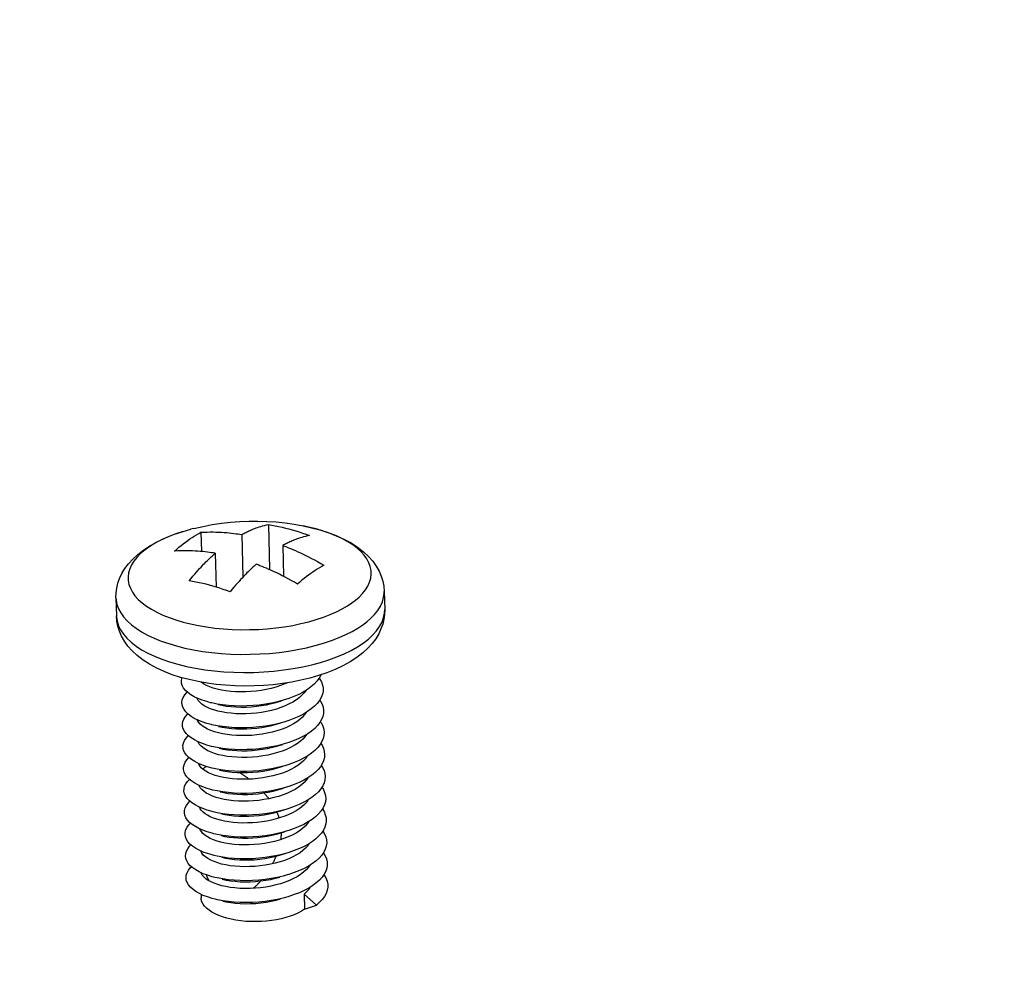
# Model space of a CAD drawing. Header units: millimetres. Extents: x 6 to 414, y 7 to 290.
# Tile 334 of 341: x 145.25 to 147.27, y 222.24 to 224.21. Entities that reach past the tile are written whole.
import ezdxf

# ---------------------------------------------------------------- set-up
doc = ezdxf.new("R2010")
doc.units = ezdxf.units.MM
doc.header["$LTSCALE"] = 23.1
doc.layers.get('0').update_dxf_attribs({"linetype": 'CONTINUOUS'})
for name, color, linetype in [('03_ALL_AXES', 7, 'CONTINUOUS'), ('09_ALL_ROUNDS', 7, 'CONTINUOUS'), ('20_ALL_FEATURES', 7, 'CONTINUOUS')]:
    doc.layers.add(name, color=color, linetype=linetype)
doc.styles.get("Standard").update_dxf_attribs({"font": 'txt', "width": 0.6})
doc.dimstyles.get("Standard").update_dxf_attribs({"dimtxt": 2.5, "dimasz": 1.8, "dimexe": 0.05, "dimexo": 0.0625, "dimtad": 1, "dimzin": 0, "dimdsep": 46, "dimtxsty": 'Standard', "dimblk": '_FILLED', "dimblk1": '_FILLED', "dimblk2": '_FILLED', "dimcen": 0.09, "dimadec": 0, "dimazin": 0, "dimtol": 1, "dimtp": 0.01, "dimtm": 0.01, "dimtfac": 1, "dimtofl": 0, "dimtmove": 0, "dimatfit": 3, "dimldrblk": '_FILLED', "dimfxl": 0, "dimtolj": 1, "dimtzin": 0, "dimarcsym": 0})

# ---------------------------------------------------------------- blocks, each defined once
blk = doc.blocks.new('_FILLED')
at = {"color": 0, "linetype": 'ByBlock'}
blk.add_solid([(0, 0), (-1, 0.2222), (-1, -0.2222)], dxfattribs=at)

msp = doc.modelspace()

# ---------------------------------------------------------------- linework, layer by layer
at = {"color": 40, "linetype": 'Continuous'}
msp.add_line((145.6198, 222.5035), (145.6195, 222.5054), dxfattribs=at)
for points in [[(145.6237, 222.673), (145.6241, 222.6735), (145.6244, 222.6739), (145.6248, 222.6744), (145.6253, 222.6748), (145.6257, 222.6753), (145.6261, 222.6757), (145.6265, 222.6761), (145.627, 222.6765), (145.6274, 222.6769), (145.6279, 222.6773), (145.6283, 222.6776), (145.6287, 222.6779), (145.6292, 222.6782), (145.6296, 222.6785), (145.6301, 222.6788)], [(145.6987, 222.6662), (145.6998, 222.6656), (145.7008, 222.665), (145.7018, 222.6643), (145.7028, 222.6637), (145.7038, 222.6631), (145.7049, 222.6624), (145.7059, 222.6617), (145.7069, 222.6611), (145.7079, 222.6604), (145.7089, 222.6597), (145.71, 222.659), (145.7111, 222.6582), (145.7122, 222.6574), (145.7133, 222.6566), (145.7144, 222.6558), (145.7155, 222.655), (145.7165, 222.6542), (145.7176, 222.6534), (145.7187, 222.6526)], [(145.7488, 222.6246), (145.7497, 222.6236), (145.7506, 222.6226), (145.7515, 222.6216), (145.7523, 222.6206), (145.7532, 222.6196), (145.754, 222.6186), (145.7548, 222.6175), (145.7556, 222.6165), (145.7564, 222.6155), (145.7572, 222.6146), (145.7579, 222.6136), (145.7587, 222.6126)], [(145.7751, 222.5853), (145.7755, 222.5843), (145.7759, 222.5833), (145.7764, 222.5823), (145.7768, 222.5812), (145.7772, 222.5802), (145.7776, 222.5792), (145.7779, 222.5783), (145.7783, 222.5774), (145.7786, 222.5765), (145.7789, 222.5756), (145.7792, 222.5746), (145.7795, 222.5737), (145.7798, 222.5728)], [(145.784, 222.5429), (145.784, 222.5419), (145.784, 222.5409), (145.784, 222.5399), (145.7839, 222.5389), (145.7839, 222.5378), (145.7838, 222.5368), (145.7837, 222.5358), (145.7836, 222.5348), (145.7835, 222.5338), (145.7834, 222.5328), (145.7833, 222.5317), (145.7832, 222.5307), (145.7831, 222.5297), (145.7829, 222.5287)], [(145.7735, 222.4948), (145.773, 222.4936), (145.7725, 222.4924), (145.772, 222.4912), (145.7715, 222.4901), (145.771, 222.489), (145.7705, 222.4878), (145.77, 222.4867), (145.7695, 222.4856), (145.7689, 222.4845), (145.7684, 222.4834), (145.7679, 222.4824), (145.7673, 222.4813), (145.7668, 222.4802), (145.7663, 222.4792)], [(145.6364, 222.4442), (145.636, 222.4451), (145.6355, 222.4459), (145.6351, 222.4468), (145.6346, 222.4477), (145.6342, 222.4486), (145.6338, 222.4495), (145.6333, 222.4505), (145.6329, 222.4514), (145.6325, 222.4523), (145.6321, 222.4533), (145.6318, 222.4541), (145.6315, 222.4549), (145.6311, 222.4557), (145.6308, 222.4565)], [(145.7423, 222.444), (145.7413, 222.443), (145.7404, 222.4419), (145.7394, 222.4409), (145.7385, 222.4399), (145.7375, 222.4389), (145.7365, 222.4379), (145.7356, 222.437), (145.7346, 222.436), (145.7336, 222.4351), (145.7326, 222.4341), (145.7316, 222.4332), (145.7306, 222.4323), (145.7296, 222.4315), (145.7286, 222.4306), (145.7276, 222.4297), (145.7266, 222.4289)]]:
    msp.add_lwpolyline(points, dxfattribs=at)
at = {"layer": '03_ALL_AXES', "color": 7, "linetype": 'Continuous'}
for p, q in [((145.9953, 223.0376), (145.9962, 223.0003)), ((145.4454, 223.0245), (145.4463, 222.9873)), ((145.6199, 222.4167), (145.6201, 222.4092))]:
    msp.add_line(p, q, dxfattribs=at)
msp.add_lwpolyline([(145.605, 223.1666), (145.624, 223.1709), (145.6428, 223.1745), (145.6617, 223.1774), (145.6805, 223.1795), (145.6992, 223.1809), (145.7178, 223.1817), (145.7365, 223.1818), (145.755, 223.1811), (145.7735, 223.1799), (145.792, 223.1779), (145.8105, 223.1753), (145.8292, 223.1719)], dxfattribs=at)
at = {"layer": '09_ALL_ROUNDS', "color": 7, "linetype": 'Continuous'}
for p, q in [((145.6049, 223.1666), (145.5984, 223.1649)), ((145.605, 223.1666), (145.6049, 223.1666)), ((145.8689, 223.1618), (145.8559, 223.1657)), ((145.51, 223.1264), (145.5024, 223.1206)), ((145.5722, 222.8881), (145.5899, 222.8837)), ((145.8428, 222.8598), (145.8245, 222.8554)), ((145.8606, 222.865), (145.8428, 222.8598)), ((145.8779, 222.8709), (145.8606, 222.865))]:
    msp.add_line(p, q, dxfattribs=at)
for points in [[(145.5024, 223.1226), (145.5162, 223.1315), (145.5311, 223.1398), (145.547, 223.1472), (145.5637, 223.1539), (145.581, 223.1599), (145.5988, 223.165)], [(145.5829, 223.1604), (145.5682, 223.1555), (145.5543, 223.1502), (145.5413, 223.1444), (145.5295, 223.1384), (145.5191, 223.1324), (145.51, 223.1264)], [(145.8292, 223.1719), (145.846, 223.1682), (145.8636, 223.1635), (145.8807, 223.158), (145.897, 223.1517), (145.9126, 223.1447), (145.9272, 223.1368), (145.9406, 223.1282), (145.9526, 223.119), (145.9629, 223.1094), (145.9717, 223.0995), (145.9789, 223.0895), (145.9847, 223.0793), (145.9892, 223.0691), (145.9924, 223.0587), (145.9944, 223.0481), (145.9953, 223.0376)], [(145.8559, 223.1657), (145.8404, 223.1695), (145.8292, 223.1719)], [(145.9289, 223.014), (145.9365, 223.0197), (145.9438, 223.026), (145.9507, 223.0332), (145.9568, 223.0407), (145.9617, 223.0485), (145.9653, 223.0565), (145.9676, 223.0645), (145.9686, 223.0726), (145.9684, 223.0806), (145.9668, 223.0886), (145.9639, 223.0964), (145.9598, 223.1041), (145.9544, 223.1117), (145.9478, 223.119), (145.94, 223.1261), (145.931, 223.1329), (145.9209, 223.1393), (145.9098, 223.1455), (145.8976, 223.1512), (145.8845, 223.1565), (145.8723, 223.1607)], [(145.4454, 223.0245), (145.4457, 223.0344), (145.4471, 223.0444), (145.4495, 223.0543), (145.453, 223.0643), (145.4578, 223.0743), (145.4638, 223.0842), (145.4713, 223.0942), (145.4802, 223.1039), (145.4905, 223.1134), (145.5024, 223.1226)], [(145.5024, 223.1206), (145.4951, 223.1143), (145.4882, 223.1072), (145.4821, 223.0996), (145.4772, 223.0918), (145.4736, 223.0838), (145.4713, 223.0758), (145.4702, 223.0677), (145.4705, 223.0597), (145.4721, 223.0518), (145.475, 223.0439), (145.4791, 223.0362), (145.4845, 223.0286), (145.4911, 223.0213), (145.4989, 223.0142), (145.5079, 223.0074), (145.518, 223.001), (145.5291, 222.9949), (145.5413, 222.9891), (145.5544, 222.9839), (145.5683, 222.979), (145.583, 222.9747), (145.5985, 222.9708), (145.6146, 222.9675), (145.6312, 222.9647), (145.6483, 222.9624), (145.6658, 222.9607), (145.6835, 222.9596), (145.7015, 222.9591), (145.7195, 222.9592), (145.7375, 222.9598), (145.7555, 222.961), (145.7732, 222.9628), (145.7907, 222.9651), (145.8078, 222.968), (145.8244, 222.9715), (145.8405, 222.9754), (145.8559, 222.9799), (145.8707, 222.9848), (145.8846, 222.9902), (145.8976, 222.9959), (145.9094, 223.0019), (145.9198, 223.0079), (145.9289, 223.014)], [(145.9514, 222.9691), (145.9598, 222.9754), (145.9678, 222.9824), (145.9755, 222.9902), (145.9822, 222.9986), (145.9875, 223.0072), (145.9915, 223.016), (145.9941, 223.0249), (145.9952, 223.0337), (145.9953, 223.0376)], [(145.4454, 223.0245), (145.4458, 223.0195), (145.4475, 223.0108), (145.4507, 223.0021), (145.4553, 222.9936), (145.4612, 222.9852), (145.4685, 222.9771), (145.4771, 222.9693), (145.487, 222.9619), (145.4981, 222.9547), (145.5104, 222.948), (145.5238, 222.9417), (145.5383, 222.9359), (145.5536, 222.9305), (145.5699, 222.9257), (145.5869, 222.9215)], [(145.9962, 223.0003), (145.9959, 222.9904), (145.9946, 222.9805), (145.9921, 222.9705), (145.9886, 222.9606), (145.9839, 222.9506), (145.9778, 222.9406), (145.9703, 222.9307), (145.9614, 222.9209), (145.9511, 222.9114), (145.9392, 222.9023)], [(145.9523, 222.9318), (145.9628, 222.9399), (145.9719, 222.9483), (145.9797, 222.9569), (145.9859, 222.9657), (145.9908, 222.9747), (145.9941, 222.9838), (145.9959, 222.993), (145.9962, 223.0003)], [(145.4463, 222.9873), (145.4464, 222.9855), (145.4477, 222.9764), (145.4505, 222.9673), (145.4548, 222.9585), (145.4607, 222.9498), (145.468, 222.9414), (145.4767, 222.9332), (145.4867, 222.9255), (145.4981, 222.918), (145.5107, 222.9111), (145.5245, 222.9045), (145.5394, 222.8985), (145.5553, 222.893), (145.5722, 222.8881)], [(145.5956, 222.8567), (145.578, 222.8614), (145.5609, 222.8668), (145.5446, 222.8731), (145.529, 222.8802), (145.5144, 222.8881), (145.501, 222.8967), (145.4891, 222.9059), (145.4787, 222.9155), (145.47, 222.9254), (145.4627, 222.9354), (145.4569, 222.9455), (145.4525, 222.9558), (145.4492, 222.9662), (145.4472, 222.9767), (145.4463, 222.9873)], [(145.8362, 222.9222), (145.8539, 222.9265), (145.8709, 222.9315), (145.8872, 222.9369), (145.9026, 222.9428), (145.9169, 222.9491), (145.9299, 222.9557), (145.9413, 222.9624), (145.9514, 222.9691)], [(145.5869, 222.9215), (145.6047, 222.9178), (145.623, 222.9147), (145.6419, 222.9122), (145.6612, 222.9104), (145.6808, 222.9091), (145.7005, 222.9085), (145.7204, 222.9086), (145.7403, 222.9093), (145.7601, 222.9106), (145.7797, 222.9126), (145.799, 222.9152), (145.8178, 222.9184), (145.8362, 222.9222)], [(145.8647, 222.8921), (145.8819, 222.8975), (145.8981, 222.9034), (145.9133, 222.9098), (145.9275, 222.9167), (145.9405, 222.9241), (145.9523, 222.9318)], [(145.8282, 222.883), (145.8468, 222.8873), (145.8647, 222.8921)], [(145.9392, 222.9023), (145.9254, 222.8933), (145.9105, 222.8851), (145.8946, 222.8776), (145.8779, 222.8709)], [(145.5899, 222.8837), (145.6083, 222.88), (145.6273, 222.8769), (145.6469, 222.8745), (145.6669, 222.8727), (145.6872, 222.8717), (145.7077, 222.8713), (145.7282, 222.8715), (145.7488, 222.8725), (145.7691, 222.8741), (145.7892, 222.8765), (145.8089, 222.8794), (145.8282, 222.883)], [(145.6322, 222.8495), (145.6137, 222.8527), (145.5956, 222.8567)], [(145.8245, 222.8554), (145.8059, 222.8517), (145.7869, 222.8487), (145.7676, 222.8464), (145.7482, 222.8447), (145.7286, 222.8438), (145.7091, 222.8435), (145.6896, 222.844), (145.6702, 222.8451), (145.6511, 222.8469), (145.6322, 222.8495)]]:
    msp.add_lwpolyline(points, dxfattribs=at)
at = {"layer": '20_ALL_FEATURES', "color": 7, "linetype": 'Continuous'}
for p, q in [((145.7579, 223.1746), (145.7601, 223.0822)), ((145.6197, 223.1587), (145.6206, 223.1194)), ((145.7033, 223.1542), (145.7053, 223.0665)), ((145.6491, 223.1157), (145.6507, 223.0465)), ((145.7873, 223.1316), (145.7888, 223.0685)), ((145.625, 222.8481), (145.62, 222.8516)), ((145.8656, 222.8667), (145.8653, 222.8657)), ((145.7732, 222.81), (145.7847, 222.8134)), ((145.7742, 222.7653), (145.7857, 222.7687)), ((145.7753, 222.7205), (145.7868, 222.7239)), ((145.6427, 222.6752), (145.6322, 222.6781)), ((145.7763, 222.6758), (145.7879, 222.6792)), ((145.6437, 222.6305), (145.6423, 222.6308)), ((145.7774, 222.631), (145.7889, 222.6344)), ((145.7785, 222.5862), (145.79, 222.5896)), ((145.6331, 222.5786), (145.6281, 222.5817)), ((145.6448, 222.5857), (145.6424, 222.5863)), ((145.7795, 222.5415), (145.791, 222.5449)), ((145.7806, 222.4967), (145.7921, 222.5001)), ((145.8309, 222.417), (145.8316, 222.386)), ((145.8565, 222.3947), (145.8309, 222.417)), ((145.8316, 222.386), (145.8565, 222.3947))]:
    msp.add_line(p, q, dxfattribs=at)
for points in [[(145.7033, 223.1542), (145.7054, 223.1553), (145.7075, 223.1564), (145.7096, 223.1575), (145.7117, 223.1586), (145.7138, 223.1596), (145.7159, 223.1606), (145.718, 223.1616), (145.7202, 223.1626), (145.7225, 223.1635), (145.7249, 223.1645), (145.7274, 223.1656), (145.7301, 223.1666), (145.7329, 223.1676), (145.7359, 223.1687), (145.7391, 223.1697), (145.7425, 223.1708), (145.7461, 223.1718), (145.7499, 223.1728), (145.7538, 223.1738), (145.7579, 223.1746)], [(145.7579, 223.1746), (145.7649, 223.1735), (145.7719, 223.1722), (145.7788, 223.1707), (145.7858, 223.1692), (145.7928, 223.1675), (145.7999, 223.1657), (145.8069, 223.1637), (145.8139, 223.1616), (145.8209, 223.1594), (145.8279, 223.1571), (145.8349, 223.1547), (145.8419, 223.1521)], [(145.5925, 223.1418), (145.5971, 223.145), (145.6016, 223.148), (145.6061, 223.1509), (145.6106, 223.1536), (145.6152, 223.1562), (145.6197, 223.1587)], [(145.6197, 223.1587), (145.626, 223.1591), (145.6323, 223.1593), (145.6385, 223.1594), (145.6445, 223.1594), (145.6504, 223.1593), (145.6562, 223.1591), (145.6618, 223.1588), (145.6672, 223.1584), (145.6725, 223.158), (145.6777, 223.1575), (145.6826, 223.157), (145.6872, 223.1565), (145.6916, 223.1559), (145.6958, 223.1553), (145.6996, 223.1548), (145.7033, 223.1542)], [(145.5655, 223.1203), (145.57, 223.1242), (145.5745, 223.128), (145.579, 223.1316), (145.5835, 223.1351), (145.588, 223.1385), (145.5925, 223.1418)], [(145.8419, 223.1521), (145.8378, 223.1512), (145.8339, 223.1503), (145.83, 223.1493), (145.8264, 223.1482), (145.823, 223.1472), (145.8198, 223.1461), (145.8169, 223.1451), (145.814, 223.144), (145.8114, 223.143), (145.8089, 223.142), (145.8065, 223.141), (145.8043, 223.14), (145.8021, 223.139), (145.7999, 223.138), (145.7978, 223.137), (145.7957, 223.136), (145.7936, 223.135), (145.7915, 223.1339), (145.7894, 223.1328), (145.7873, 223.1316)], [(145.6491, 223.1157), (145.6454, 223.1163), (145.6415, 223.1169), (145.6373, 223.1175), (145.6329, 223.1181), (145.6282, 223.1186), (145.6234, 223.1191), (145.6183, 223.1196), (145.613, 223.12), (145.6077, 223.1203), (145.6021, 223.1206), (145.5964, 223.1208), (145.5906, 223.1209), (145.5845, 223.1209), (145.5783, 223.1208), (145.572, 223.1206), (145.5655, 223.1203)], [(145.5953, 223.0593), (145.5993, 223.0642), (145.6032, 223.0688), (145.6069, 223.0731), (145.6105, 223.0772), (145.6138, 223.0809), (145.6169, 223.0843), (145.6198, 223.0875), (145.6226, 223.0904), (145.6252, 223.0931), (145.6277, 223.0956), (145.63, 223.0979), (145.6323, 223.1001), (145.6344, 223.1023), (145.6365, 223.1043), (145.6386, 223.1063), (145.6407, 223.1082), (145.6428, 223.1101), (145.6449, 223.112), (145.647, 223.1139), (145.6491, 223.1157)], [(145.7873, 223.1316), (145.791, 223.1303), (145.7949, 223.1287), (145.7991, 223.1271), (145.8035, 223.1253), (145.8082, 223.1233), (145.8132, 223.1212), (145.8183, 223.1189), (145.8236, 223.1165), (145.829, 223.1139), (145.8346, 223.1112), (145.8403, 223.1083), (145.8463, 223.1053), (145.8524, 223.102), (145.8587, 223.0986), (145.8651, 223.0949), (145.8717, 223.0911)], [(145.7331, 223.0932), (145.731, 223.0914), (145.7289, 223.0895), (145.7268, 223.0876), (145.7247, 223.0857), (145.7227, 223.0837), (145.7206, 223.0818), (145.7185, 223.0797), (145.7163, 223.0776), (145.714, 223.0754), (145.7117, 223.073), (145.7092, 223.0705), (145.7066, 223.0678), (145.7038, 223.0648), (145.7008, 223.0617), (145.6977, 223.0582), (145.6944, 223.0545), (145.6908, 223.0505), (145.6871, 223.0462), (145.6833, 223.0416), (145.6793, 223.0368)], [(145.7923, 223.0667), (145.7864, 223.0698), (145.7805, 223.0727), (145.7749, 223.0754), (145.7694, 223.078), (145.764, 223.0805), (145.7589, 223.0828), (145.7539, 223.0849), (145.7492, 223.0869), (145.7448, 223.0887), (145.7406, 223.0903), (145.7367, 223.0918), (145.7331, 223.0932)], [(145.8446, 223.0742), (145.84, 223.0709), (145.8355, 223.0675), (145.831, 223.064), (145.8265, 223.0603), (145.822, 223.0566), (145.8175, 223.0527)], [(145.8717, 223.0911), (145.8672, 223.0886), (145.8627, 223.086), (145.8581, 223.0832), (145.8536, 223.0803), (145.8491, 223.0773), (145.8446, 223.0742)], [(145.6513, 223.0463), (145.6443, 223.0484), (145.6372, 223.0503), (145.6302, 223.0522), (145.6232, 223.0538), (145.6162, 223.0554), (145.6092, 223.0568), (145.6023, 223.0581), (145.5953, 223.0593)], [(145.8175, 223.0527), (145.8111, 223.0564), (145.8047, 223.06), (145.7985, 223.0634), (145.7923, 223.0667)], [(145.6793, 223.0368), (145.6723, 223.0393), (145.6653, 223.0418), (145.6583, 223.0441), (145.6513, 223.0463)], [(145.5929, 222.8302), (145.588, 222.8347), (145.5842, 222.8395), (145.5815, 222.8444), (145.58, 222.8494), (145.5795, 222.8545), (145.5802, 222.8596), (145.5806, 222.8607)], [(145.8653, 222.8657), (145.8618, 222.8595), (145.8573, 222.8534), (145.8518, 222.8475), (145.8452, 222.8418)], [(145.8621, 222.86), (145.8636, 222.858), (145.8668, 222.8519), (145.8689, 222.8456), (145.8699, 222.8393), (145.8698, 222.833), (145.8685, 222.8266), (145.8661, 222.8203)], [(145.5935, 222.7858), (145.5887, 222.7904), (145.585, 222.7952), (145.5824, 222.8001), (145.5809, 222.8051), (145.5806, 222.8102), (145.5814, 222.8153), (145.5834, 222.8204), (145.5864, 222.8253), (145.5905, 222.8302), (145.5917, 222.8313)], [(145.7969, 222.8503), (145.7914, 222.8478), (145.7826, 222.8444), (145.7733, 222.8413), (145.7635, 222.8386), (145.7534, 222.8364), (145.7431, 222.8345), (145.7327, 222.8331), (145.7222, 222.8321), (145.7116, 222.8315), (145.7011, 222.8314), (145.6907, 222.8317), (145.6806, 222.8324), (145.6709, 222.8336), (145.6617, 222.8351), (145.6531, 222.837), (145.645, 222.8393), (145.6376, 222.842), (145.6309, 222.8449), (145.625, 222.8481)], [(145.8452, 222.8418), (145.8377, 222.8364), (145.8293, 222.8313), (145.8201, 222.8265), (145.8102, 222.8221), (145.7995, 222.8181), (145.7881, 222.8144)], [(145.8343, 222.8343), (145.8311, 222.8297), (145.8267, 222.8247), (145.8214, 222.8198)], [(145.6395, 222.8095), (145.6316, 222.8116), (145.6222, 222.8146), (145.6135, 222.818), (145.6057, 222.8218), (145.5988, 222.8258), (145.5929, 222.8302)], [(145.6262, 222.8033), (145.6213, 222.8067), (145.6172, 222.8103), (145.614, 222.8141), (145.6118, 222.818), (145.6115, 222.819)], [(145.7881, 222.8144), (145.7765, 222.8113), (145.7644, 222.8087), (145.7519, 222.8064), (145.7392, 222.8047), (145.7264, 222.8035), (145.7136, 222.8028), (145.7009, 222.8026), (145.6883, 222.8029), (145.676, 222.8037), (145.6641, 222.805), (145.6527, 222.8067), (145.6419, 222.8089), (145.6395, 222.8095)], [(145.8214, 222.8198), (145.8152, 222.8152), (145.8083, 222.8108)], [(145.8661, 222.8203), (145.8625, 222.8141), (145.8579, 222.8081), (145.8523, 222.8022), (145.8457, 222.7966)], [(145.8632, 222.8153), (145.865, 222.8127), (145.8681, 222.8066), (145.8701, 222.8003), (145.871, 222.794), (145.8708, 222.7876), (145.8694, 222.7813), (145.8668, 222.775)], [(145.8083, 222.8108), (145.8007, 222.8068), (145.7924, 222.803), (145.7835, 222.7996), (145.7742, 222.7965), (145.7644, 222.7938), (145.7543, 222.7916), (145.7439, 222.7897), (145.7334, 222.7883), (145.7228, 222.7873), (145.7122, 222.7867), (145.7017, 222.7866), (145.6915, 222.7869), (145.6815, 222.7877), (145.6718, 222.7888), (145.6627, 222.7904), (145.6541, 222.7923), (145.646, 222.7946), (145.6386, 222.7972), (145.632, 222.8001), (145.6262, 222.8033)], [(145.6548, 222.8058), (145.6625, 222.8041), (145.6716, 222.8026), (145.6813, 222.8014), (145.6914, 222.8007), (145.7018, 222.8004), (145.7123, 222.8005), (145.7229, 222.8011), (145.7334, 222.8021), (145.7439, 222.8035), (145.7542, 222.8054), (145.7643, 222.8076), (145.7732, 222.81)], [(145.8457, 222.7966), (145.8381, 222.7912), (145.8296, 222.7861), (145.8203, 222.7814), (145.8103, 222.777), (145.7996, 222.773), (145.7892, 222.7697)], [(145.5941, 222.7415), (145.5894, 222.7461), (145.5858, 222.7509), (145.5833, 222.7558), (145.5819, 222.7608), (145.5817, 222.7659), (145.5826, 222.771), (145.5846, 222.776), (145.5878, 222.781), (145.592, 222.7859), (145.5928, 222.7865)], [(145.6405, 222.7647), (145.6318, 222.7671), (145.6224, 222.7702), (145.6138, 222.7736), (145.6061, 222.7774), (145.5993, 222.7815), (145.5935, 222.7858)], [(145.6275, 222.7584), (145.6225, 222.7618), (145.6183, 222.7655), (145.6151, 222.7692), (145.6129, 222.7731), (145.6126, 222.7742)], [(145.8224, 222.7751), (145.8163, 222.7705), (145.8093, 222.7661)], [(145.8353, 222.7895), (145.8322, 222.785), (145.8277, 222.7799), (145.8224, 222.7751)], [(145.8668, 222.775), (145.8632, 222.7688), (145.8585, 222.7628), (145.8528, 222.7569), (145.8461, 222.7513)], [(145.8093, 222.7661), (145.8016, 222.762), (145.7933, 222.7582), (145.7844, 222.7547), (145.775, 222.7517), (145.7653, 222.749), (145.7553, 222.7468), (145.745, 222.7449), (145.7345, 222.7435), (145.7239, 222.7425), (145.7134, 222.742), (145.703, 222.7419), (145.6927, 222.7422), (145.6828, 222.7429), (145.6731, 222.744), (145.664, 222.7456), (145.6554, 222.7475), (145.6475, 222.7497), (145.6401, 222.7523), (145.6334, 222.7552), (145.6275, 222.7584)], [(145.7892, 222.7697), (145.7765, 222.7663), (145.7643, 222.7637), (145.7518, 222.7615), (145.7391, 222.7598), (145.7263, 222.7587), (145.7135, 222.758), (145.7008, 222.7579), (145.6882, 222.7582), (145.676, 222.759), (145.6641, 222.7604), (145.6528, 222.7622), (145.642, 222.7644), (145.6405, 222.7647)], [(145.6558, 222.761), (145.6634, 222.7594), (145.6726, 222.7578), (145.6822, 222.7567), (145.6922, 222.7559), (145.7025, 222.7556), (145.7129, 222.7557), (145.7235, 222.7563), (145.7341, 222.7573), (145.7447, 222.7587), (145.755, 222.7605), (145.7651, 222.7628), (145.7742, 222.7653)], [(145.8461, 222.7513), (145.8384, 222.7459), (145.8299, 222.7409), (145.8205, 222.7362), (145.8104, 222.7318), (145.7996, 222.7279), (145.7902, 222.7249)], [(145.8642, 222.7705), (145.8664, 222.7674), (145.8694, 222.7612), (145.8713, 222.755), (145.8721, 222.7487), (145.8717, 222.7423), (145.8702, 222.736), (145.8676, 222.7297)], [(145.6003, 222.6927), (145.5946, 222.6971), (145.5901, 222.7017), (145.5866, 222.7065), (145.5842, 222.7115), (145.5829, 222.7165), (145.5828, 222.7216), (145.5838, 222.7267), (145.5859, 222.7317), (145.5892, 222.7367), (145.5935, 222.7415), (145.5938, 222.7417)], [(145.6416, 222.72), (145.632, 222.7226), (145.6226, 222.7257), (145.6141, 222.7292), (145.6065, 222.733), (145.5998, 222.7371), (145.5941, 222.7415)], [(145.8235, 222.7303), (145.8174, 222.7257), (145.8105, 222.7214)], [(145.8364, 222.7448), (145.8362, 222.7444), (145.8328, 222.7396), (145.8285, 222.7349), (145.8235, 222.7303)], [(145.6281, 222.7139), (145.6232, 222.7173), (145.6191, 222.721), (145.616, 222.7247), (145.6138, 222.7286), (145.6136, 222.7294)], [(145.8105, 222.7214), (145.8029, 222.7173), (145.7947, 222.7136), (145.7859, 222.7101), (145.7766, 222.7071), (145.7668, 222.7044), (145.7567, 222.7021), (145.7464, 222.7002), (145.7358, 222.6988), (145.7251, 222.6978), (145.7142, 222.6972), (145.7035, 222.6971), (145.693, 222.6975), (145.6829, 222.6982), (145.6732, 222.6994), (145.6642, 222.701), (145.6556, 222.7029), (145.6477, 222.7052), (145.6404, 222.7078), (145.6338, 222.7107), (145.6281, 222.7139)], [(145.7902, 222.7249), (145.7883, 222.7244), (145.7765, 222.7213), (145.7642, 222.7187), (145.7517, 222.7166), (145.739, 222.7149), (145.7262, 222.7138), (145.7134, 222.7132), (145.7007, 222.7131), (145.6882, 222.7135), (145.676, 222.7144), (145.6641, 222.7158), (145.6528, 222.7176), (145.6416, 222.72)], [(145.6569, 222.7163), (145.6648, 222.7145), (145.6739, 222.713), (145.6835, 222.7119), (145.6935, 222.7112), (145.7037, 222.7109), (145.7141, 222.711), (145.7247, 222.7115), (145.7352, 222.7125), (145.7457, 222.7139), (145.756, 222.7158), (145.766, 222.718), (145.7753, 222.7205)], [(145.8676, 222.7297), (145.8639, 222.7235), (145.8591, 222.7175), (145.8533, 222.7117), (145.8465, 222.706)], [(145.8653, 222.7258), (145.8678, 222.7221), (145.8707, 222.7159), (145.8725, 222.7097), (145.8732, 222.7033), (145.8727, 222.697), (145.8711, 222.6906), (145.8684, 222.6844)], [(145.6008, 222.6483), (145.5952, 222.6528), (145.5908, 222.6574), (145.5874, 222.6622), (145.5851, 222.6672), (145.5839, 222.6722), (145.5839, 222.6773), (145.585, 222.6824), (145.5873, 222.6874), (145.5906, 222.6924), (145.5948, 222.697)], [(145.6322, 222.6781), (145.6229, 222.6812), (145.6144, 222.6847), (145.6069, 222.6886), (145.6003, 222.6927)], [(145.8465, 222.706), (145.8387, 222.7007), (145.8301, 222.6957), (145.8207, 222.691), (145.8105, 222.6867), (145.7997, 222.6828), (145.7913, 222.6802)], [(145.8374, 222.7), (145.8343, 222.6954), (145.8299, 222.6904), (145.8246, 222.6856)], [(145.6294, 222.669), (145.6245, 222.6724), (145.6204, 222.676), (145.6172, 222.6798), (145.615, 222.6837), (145.6147, 222.6846)], [(145.8116, 222.6766), (145.8039, 222.6725), (145.7956, 222.6687), (145.7866, 222.6652), (145.777, 222.6621), (145.7672, 222.6594), (145.757, 222.6572), (145.7467, 222.6554), (145.7362, 222.654), (145.7255, 222.653), (145.7149, 222.6524), (145.7044, 222.6524), (145.6941, 222.6527), (145.6842, 222.6534), (145.6747, 222.6546), (145.6656, 222.6561), (145.6571, 222.6581), (145.6491, 222.6603), (145.6418, 222.6629), (145.6352, 222.6658), (145.6294, 222.669)], [(145.7913, 222.6802), (145.7883, 222.6793), (145.7764, 222.6763), (145.7642, 222.6737), (145.7516, 222.6716), (145.7389, 222.6701), (145.7261, 222.669), (145.7133, 222.6684), (145.7006, 222.6684), (145.6881, 222.6688), (145.6759, 222.6697), (145.6642, 222.6711), (145.6529, 222.673), (145.6427, 222.6752)], [(145.6579, 222.6715), (145.6649, 222.67), (145.674, 222.6684), (145.6836, 222.6672), (145.6937, 222.6664), (145.7042, 222.6661), (145.715, 222.6662), (145.7258, 222.6668), (145.7366, 222.6678), (145.7471, 222.6692), (145.7574, 222.6711), (145.7675, 222.6734), (145.7763, 222.6758)], [(145.8246, 222.6856), (145.8185, 222.681), (145.8116, 222.6766)], [(145.8684, 222.6844), (145.8646, 222.6782), (145.8597, 222.6722), (145.8538, 222.6664), (145.8469, 222.6608)], [(145.8663, 222.681), (145.8691, 222.6767), (145.872, 222.6706), (145.8737, 222.6643), (145.8742, 222.658), (145.8737, 222.6516), (145.872, 222.6453), (145.8692, 222.639)], [(145.6013, 222.604), (145.5959, 222.6084), (145.5915, 222.6131), (145.5882, 222.6179), (145.586, 222.6229), (145.5849, 222.6279), (145.585, 222.633), (145.5862, 222.6381), (145.5886, 222.6431), (145.592, 222.6481), (145.5959, 222.6522)], [(145.8469, 222.6608), (145.839, 222.6555), (145.8303, 222.6505), (145.8208, 222.6458), (145.8106, 222.6416), (145.7997, 222.6377), (145.7923, 222.6354)], [(145.8384, 222.6551), (145.8353, 222.6506), (145.8309, 222.6456), (145.8256, 222.6408)], [(145.6423, 222.6308), (145.6324, 222.6336), (145.6232, 222.6368), (145.6148, 222.6403), (145.6073, 222.6442), (145.6008, 222.6483)], [(145.6304, 222.6243), (145.6254, 222.6278), (145.6213, 222.6314), (145.6181, 222.6352), (145.616, 222.6391), (145.6157, 222.6399)], [(145.8126, 222.6318), (145.805, 222.6278), (145.7968, 222.624), (145.788, 222.6206), (145.7787, 222.6175), (145.7689, 222.6149), (145.7588, 222.6126), (145.7486, 222.6107), (145.7381, 222.6093), (145.7276, 222.6083), (145.717, 222.6077), (145.7066, 222.6076), (145.6963, 222.6079), (145.6863, 222.6086), (145.6767, 222.6097), (145.6675, 222.6112), (145.6589, 222.6131), (145.6507, 222.6154), (145.6432, 222.618), (145.6364, 222.621), (145.6304, 222.6243)], [(145.7923, 222.6354), (145.7883, 222.6343), (145.7764, 222.6313), (145.7641, 222.6288), (145.7516, 222.6267), (145.7388, 222.6252), (145.726, 222.6242), (145.7132, 222.6236), (145.7005, 222.6236), (145.688, 222.6241), (145.6759, 222.6251), (145.6642, 222.6265), (145.6529, 222.6285), (145.6437, 222.6305)], [(145.659, 222.6267), (145.6664, 222.6251), (145.6754, 222.6236), (145.685, 222.6224), (145.6948, 222.6217), (145.7051, 222.6213), (145.7156, 222.6214), (145.7263, 222.622), (145.7369, 222.6229), (145.7474, 222.6244), (145.7577, 222.6262), (145.7679, 222.6284), (145.7774, 222.631)], [(145.8256, 222.6408), (145.8195, 222.6362), (145.8126, 222.6318)], [(145.8692, 222.639), (145.8652, 222.6329), (145.8603, 222.6269), (145.8542, 222.6211), (145.8473, 222.6155)], [(145.8674, 222.6363), (145.8705, 222.6314), (145.8732, 222.6253), (145.8748, 222.619), (145.8753, 222.6126), (145.8746, 222.6063), (145.8728, 222.6), (145.8699, 222.5937)], [(145.8473, 222.6155), (145.8393, 222.6103), (145.8306, 222.6053), (145.821, 222.6007), (145.8107, 222.5964), (145.7998, 222.5926), (145.7934, 222.5906)], [(145.8395, 222.6104), (145.8364, 222.6059), (145.832, 222.6009), (145.8267, 222.596)], [(145.6018, 222.5596), (145.5965, 222.5641), (145.5922, 222.5688), (145.589, 222.5736), (145.5869, 222.5786), (145.586, 222.5836), (145.5861, 222.5887), (145.5875, 222.5938), (145.5899, 222.5988), (145.5935, 222.6038), (145.597, 222.6075)], [(145.6424, 222.5863), (145.6325, 222.5891), (145.6234, 222.5923), (145.6151, 222.5959), (145.6077, 222.5998), (145.6013, 222.604)], [(145.6281, 222.5817), (145.624, 222.5851), (145.6206, 222.5886), (145.6181, 222.5922), (145.6168, 222.5952)], [(145.7934, 222.5906), (145.7883, 222.5892), (145.7763, 222.5863), (145.764, 222.5838), (145.7515, 222.5818), (145.7387, 222.5803), (145.7259, 222.5793), (145.7131, 222.5788), (145.7004, 222.5789), (145.688, 222.5794), (145.6759, 222.5804), (145.6642, 222.5819), (145.653, 222.5839), (145.6448, 222.5857)], [(145.8267, 222.596), (145.8209, 222.5917), (145.8145, 222.5876)], [(145.8699, 222.5937), (145.8659, 222.5876), (145.8608, 222.5816), (145.8547, 222.5758), (145.8476, 222.5703)], [(145.8685, 222.5916), (145.8719, 222.5861), (145.8745, 222.5799), (145.876, 222.5736), (145.8763, 222.5673), (145.8756, 222.561), (145.8737, 222.5546), (145.8706, 222.5484)], [(145.8145, 222.5876), (145.8074, 222.5837), (145.7997, 222.5801), (145.7916, 222.5768), (145.7829, 222.5738), (145.7739, 222.5711), (145.7645, 222.5688), (145.7549, 222.5669), (145.7451, 222.5653), (145.7352, 222.5641), (145.7252, 222.5633), (145.7151, 222.5629), (145.7051, 222.5628), (145.6953, 222.5632), (145.6858, 222.564), (145.6767, 222.5651), (145.6681, 222.5666), (145.6599, 222.5684), (145.6523, 222.5705), (145.6452, 222.5729), (145.6388, 222.5756), (145.6331, 222.5786)], [(145.6601, 222.582), (145.6683, 222.5802), (145.6774, 222.5787), (145.6871, 222.5776), (145.6971, 222.5769), (145.7073, 222.5766), (145.7178, 222.5767), (145.7283, 222.5773), (145.7388, 222.5783), (145.7493, 222.5797), (145.7596, 222.5816), (145.7697, 222.5839), (145.7785, 222.5862)], [(145.8476, 222.5703), (145.8396, 222.565), (145.8308, 222.5601), (145.8211, 222.5555), (145.8108, 222.5513), (145.7998, 222.5475), (145.7945, 222.5459)], [(145.6023, 222.5152), (145.5971, 222.5197), (145.5929, 222.5244), (145.5898, 222.5293), (145.5878, 222.5343), (145.587, 222.5393), (145.5873, 222.5444), (145.5887, 222.5495), (145.5912, 222.5545), (145.5949, 222.5594), (145.5981, 222.5627)], [(145.6458, 222.5409), (145.6426, 222.5418), (145.6327, 222.5446), (145.6237, 222.5479), (145.6155, 222.5515), (145.6082, 222.5554), (145.6018, 222.5596)], [(145.6329, 222.5345), (145.6279, 222.5379), (145.6237, 222.5415), (145.6205, 222.5453), (145.6183, 222.5492), (145.6179, 222.5504)], [(145.8277, 222.5513), (145.8216, 222.5467), (145.8146, 222.5423)], [(145.8406, 222.5657), (145.8375, 222.5612), (145.833, 222.5561), (145.8277, 222.5513)], [(145.8146, 222.5423), (145.8069, 222.5381), (145.7985, 222.5343), (145.7895, 222.5309), (145.78, 222.5278), (145.7703, 222.5252), (145.7603, 222.5229), (145.75, 222.5211), (145.7396, 222.5197), (145.729, 222.5187), (145.7185, 222.5182), (145.7081, 222.5181), (145.6979, 222.5184), (145.6879, 222.5191), (145.6783, 222.5202), (145.6692, 222.5218), (145.6607, 222.5237), (145.6527, 222.5259), (145.6454, 222.5285), (145.6388, 222.5314), (145.6329, 222.5345)], [(145.7945, 222.5459), (145.7883, 222.5442), (145.7763, 222.5413), (145.764, 222.5388), (145.7514, 222.5369), (145.7386, 222.5354), (145.7258, 222.5345), (145.713, 222.5341), (145.7003, 222.5341), (145.6879, 222.5347), (145.6759, 222.5358), (145.6642, 222.5373), (145.6531, 222.5393), (145.6458, 222.5409)], [(145.6611, 222.5372), (145.6688, 222.5355), (145.6774, 222.5341), (145.6865, 222.533), (145.696, 222.5322), (145.7058, 222.5318), (145.7158, 222.5319), (145.7259, 222.5323), (145.7359, 222.5331), (145.7459, 222.5343), (145.7556, 222.5359), (145.7652, 222.5378), (145.7746, 222.5401), (145.7795, 222.5415)], [(145.8706, 222.5484), (145.8665, 222.5423), (145.8614, 222.5363), (145.8552, 222.5305), (145.848, 222.525)], [(145.8696, 222.5468), (145.8732, 222.5408), (145.8757, 222.5346), (145.8771, 222.5283), (145.8774, 222.522), (145.8765, 222.5156), (145.8745, 222.5093), (145.8714, 222.5031)], [(145.6029, 222.4709), (145.5977, 222.4754), (145.5936, 222.4801), (145.5907, 222.485), (145.5888, 222.49), (145.588, 222.495), (145.5884, 222.5001), (145.5899, 222.5052), (145.5926, 222.5102), (145.5963, 222.5151), (145.5992, 222.5179)], [(145.624, 222.5034), (145.6158, 222.5071), (145.6086, 222.511), (145.6023, 222.5152)], [(145.848, 222.525), (145.8399, 222.5198), (145.831, 222.5149), (145.8213, 222.5104), (145.8109, 222.5062), (145.7998, 222.5024), (145.7955, 222.5011)], [(145.8417, 222.5209), (145.8386, 222.5164), (145.8341, 222.5114), (145.8288, 222.5065)], [(145.6338, 222.4899), (145.6287, 222.4934), (145.6245, 222.497), (145.6214, 222.5008), (145.6192, 222.5048), (145.6189, 222.5057)], [(145.6469, 222.4962), (145.6427, 222.4973), (145.6329, 222.5001), (145.624, 222.5034)], [(145.8158, 222.4975), (145.8081, 222.4934), (145.7998, 222.4897), (145.791, 222.4863), (145.7817, 222.4832), (145.772, 222.4806), (145.7619, 222.4783), (145.7516, 222.4764), (145.7412, 222.475), (145.7306, 222.474), (145.72, 222.4734), (145.7096, 222.4733), (145.6994, 222.4736), (145.6894, 222.4743), (145.6797, 222.4754), (145.6706, 222.4769), (145.662, 222.4788), (145.654, 222.4811), (145.6465, 222.4837), (145.6397, 222.4866), (145.6338, 222.4899)], [(145.7955, 222.5011), (145.7883, 222.4991), (145.7763, 222.4963), (145.7639, 222.4939), (145.7513, 222.492), (145.7385, 222.4906), (145.7257, 222.4897), (145.7129, 222.4893), (145.7003, 222.4894), (145.6879, 222.49), (145.6758, 222.4911), (145.6642, 222.4927), (145.6532, 222.4948), (145.6469, 222.4962)], [(145.6622, 222.4925), (145.67, 222.4908), (145.6791, 222.4892), (145.6887, 222.4881), (145.6986, 222.4874), (145.7088, 222.4871), (145.7192, 222.4872), (145.7297, 222.4877), (145.7403, 222.4887), (145.7507, 222.4901), (145.761, 222.4919), (145.771, 222.4941), (145.7806, 222.4967)], [(145.8288, 222.5065), (145.8227, 222.5019), (145.8158, 222.4975)], [(145.8714, 222.5031), (145.8672, 222.497), (145.8619, 222.491), (145.8556, 222.4853), (145.8484, 222.4798)], [(145.8706, 222.502), (145.871, 222.5015), (145.8745, 222.4955), (145.877, 222.4893), (145.8782, 222.483), (145.8784, 222.4766), (145.8774, 222.4703), (145.8753, 222.464), (145.8721, 222.4577)], [(145.6245, 222.4145), (145.6166, 222.4182), (145.6095, 222.4222), (145.6034, 222.4265), (145.5984, 222.4311), (145.5944, 222.4358), (145.5915, 222.4407), (145.5897, 222.4457), (145.5891, 222.4507), (145.5896, 222.4558), (145.5912, 222.4609), (145.5939, 222.4659), (145.5978, 222.4708), (145.6003, 222.4732)], [(145.648, 222.4514), (145.6428, 222.4527), (145.6332, 222.4557), (145.6242, 222.459), (145.6162, 222.4626), (145.6091, 222.4666), (145.6029, 222.4709)], [(145.8484, 222.4798), (145.8402, 222.4746), (145.8312, 222.4697), (145.8214, 222.4652), (145.811, 222.4611), (145.7999, 222.4574), (145.7966, 222.4564)], [(145.8428, 222.4762), (145.8396, 222.4716), (145.8352, 222.4666), (145.8299, 222.4618)], [(145.8299, 222.4618), (145.8238, 222.4572), (145.8169, 222.4528), (145.8093, 222.4488), (145.8011, 222.445), (145.7922, 222.4415), (145.7827, 222.4384), (145.7729, 222.4358), (145.7628, 222.4335), (145.7524, 222.4316), (145.7419, 222.4302), (145.7312, 222.4292), (145.7204, 222.4287), (145.7098, 222.4285), (145.6994, 222.4289), (145.6894, 222.4297), (145.6798, 222.4308), (145.6707, 222.4324), (145.6622, 222.4343), (145.6542, 222.4366), (145.6469, 222.4392), (145.6403, 222.4421), (145.6346, 222.4453), (145.6296, 222.4487), (145.6256, 222.4523), (145.6224, 222.4561), (145.6202, 222.46), (145.6199, 222.4609)], [(145.7966, 222.4564), (145.7883, 222.4541), (145.7762, 222.4513), (145.7638, 222.4489), (145.7512, 222.4471), (145.7384, 222.4457), (145.7256, 222.4449), (145.7128, 222.4445), (145.7002, 222.4447), (145.6878, 222.4454), (145.6758, 222.4465), (145.6643, 222.4481), (145.6532, 222.4502), (145.648, 222.4514)], [(145.6632, 222.4477), (145.6714, 222.4459), (145.6805, 222.4444), (145.6901, 222.4433), (145.7001, 222.4426), (145.7103, 222.4423), (145.7207, 222.4424), (145.7313, 222.443), (145.7419, 222.444), (145.7524, 222.4454), (145.7627, 222.4473), (145.7727, 222.4495), (145.7816, 222.452)], [(145.8721, 222.4577), (145.8678, 222.4516), (145.8624, 222.4457), (145.8561, 222.44), (145.8487, 222.4345), (145.8405, 222.4294), (145.8314, 222.4245), (145.8216, 222.42), (145.811, 222.416), (145.7999, 222.4123), (145.7976, 222.4116)], [(145.8717, 222.4572), (145.8724, 222.4562), (145.8759, 222.4502), (145.8782, 222.4439), (145.8794, 222.4376), (145.8794, 222.4313), (145.8783, 222.4249), (145.8761, 222.4186), (145.8728, 222.4124), (145.8684, 222.4063), (145.8629, 222.4004), (145.8565, 222.3947)], [(145.8438, 222.4315), (145.8407, 222.4268), (145.8362, 222.4218), (145.8309, 222.417)], [(145.8316, 222.386), (145.8255, 222.382), (145.8185, 222.3783), (145.8109, 222.3749), (145.8026, 222.3718), (145.7937, 222.369), (145.7844, 222.3666), (145.7746, 222.3646), (145.7644, 222.363), (145.7541, 222.3618), (145.7435, 222.361), (145.7329, 222.3607), (145.7223, 222.3608), (145.7118, 222.3613), (145.7015, 222.3623), (145.6915, 222.3637), (145.6819, 222.3655), (145.6727, 222.3677), (145.6641, 222.3703), (145.656, 222.3732), (145.6486, 222.3765), (145.642, 222.3801), (145.6362, 222.3839), (145.6312, 222.388), (145.6271, 222.3923), (145.6239, 222.3967), (145.6216, 222.4013), (145.6204, 222.406), (145.6201, 222.4092)], [(145.649, 222.4067), (145.643, 222.4082), (145.6334, 222.4112), (145.6245, 222.4145)], [(145.7976, 222.4116), (145.7882, 222.409), (145.7762, 222.4063), (145.7637, 222.404), (145.7511, 222.4022), (145.7383, 222.4009), (145.7255, 222.4001), (145.7127, 222.3998), (145.7001, 222.4), (145.6878, 222.4007), (145.6758, 222.4019), (145.6643, 222.4035), (145.6533, 222.4057), (145.649, 222.4067)], [(145.6643, 222.4029), (145.6715, 222.4014), (145.6806, 222.3998), (145.6901, 222.3986), (145.7001, 222.3979), (145.7105, 222.3975), (145.7211, 222.3976), (145.7319, 222.3982), (145.7426, 222.3992), (145.7532, 222.4006), (145.7635, 222.4025), (145.7736, 222.4047), (145.7827, 222.4072)]]:
    msp.add_lwpolyline(points, dxfattribs=at)

# ---------------------------------------------------------------- leaders
at = {"color": 2, "linetype": 'Continuous'}
msp.add_leader([(145.2482, 193.259), (202.0847, 229.8032)], dimstyle='Standard', override={"dimtad": 0}, dxfattribs=at)

doc.saveas('drawing.dxf')
